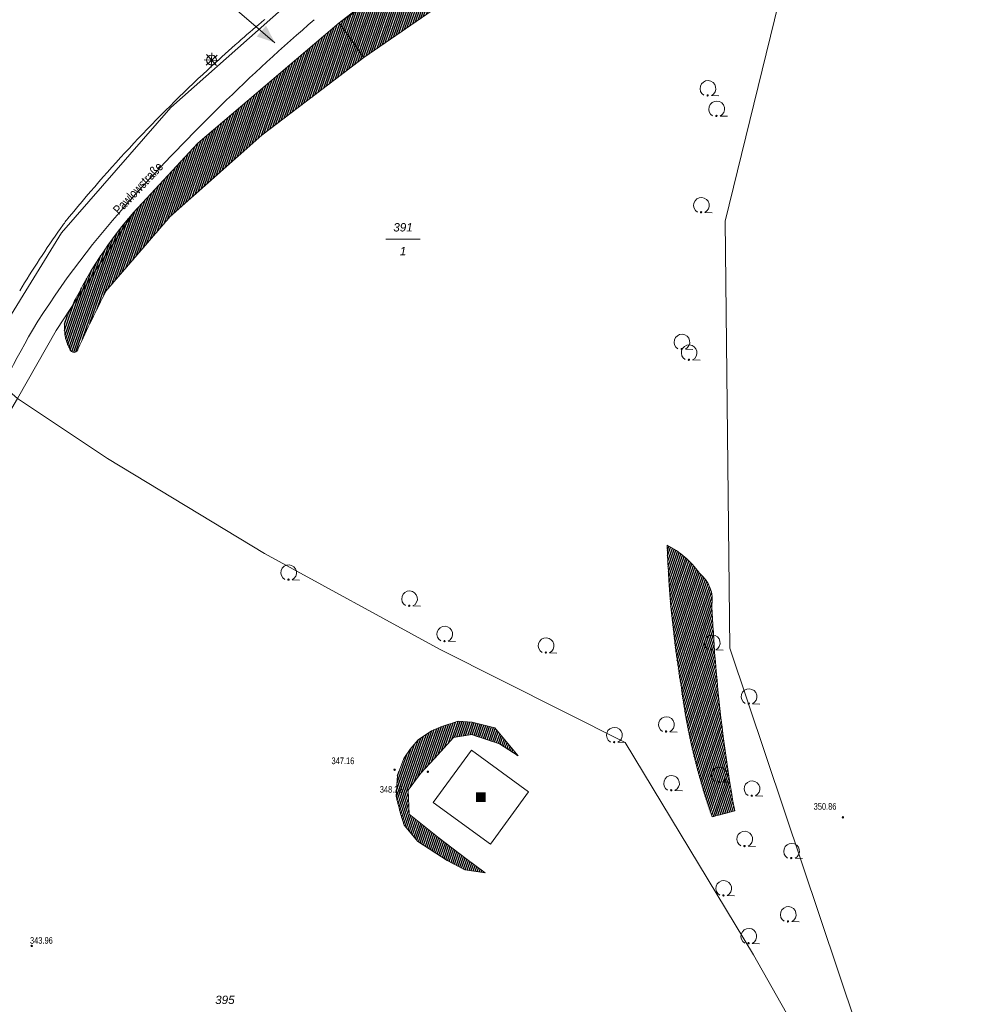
# Model space of a CAD drawing. Header units: metres. Extents: x 345144 to 348639, y 5629211 to 5635235.
# Tile 740 of 1056: x 346587 to 346684, y 5630476 to 5630576. Entities that reach past the tile are written whole.
import ezdxf
from ezdxf.enums import TextEntityAlignment as Align

# ---------------------------------------------------------------- set-up
doc = ezdxf.new("R2010")
doc.units = ezdxf.units.M
doc.header["$MEASUREMENT"] = 0
for name, color, linetype in [('028 Geländeform', 7, 'Continuous'), ('028 Geländeform Ausg.', 7, 'Continuous'), ('065-066 Ver_Entsorgung', 7, 'Continuous'), ('065-066 Ver_Entsorgung Ausg.', 7, 'Continuous'), ('081-083 Topographie', 7, 'Continuous'), ('AX Flurstück', 7, 'Continuous'), ('Definitionslinie', 7, 'Continuous'), ('MG Präsentationsobjekt - Linie', 7, 'Continuous'), ('Präsentationsobjekt -Text (punktförmig)', 7, 'Continuous'), ('Strasse Lokation', 7, 'Continuous')]:
    doc.layers.add(name, color=color, linetype=linetype)
doc.styles.add('ARIAL', font='arial.ttf', dxfattribs={"height": 1})
doc.styles.add('ARIALIT', font='ariali.ttf', dxfattribs={"height": 1})
pattern_1 = [(250.9552151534, (0, 0), (0.1890527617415, -0.065261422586), [])]

# ---------------------------------------------------------------- blocks, each defined once
blk = doc.blocks.new('alk_5742_nrw')
at = {"color": 134, "lineweight": 5, "true_color": 0x00b2b2, "flags": 128}
for points in [[(1, 0), (-1, 0)], [(0.707333, -0.707333), (-0.707333, 0.707333)], [(-0.707333, -0.707333), (0.707333, 0.707333)], [(0, -1), (0, 1)]]:
    blk.add_lwpolyline(points, dxfattribs=at)
at = {"color": 134, "lineweight": 5, "true_color": 0x00b2b2}
for start, end in [(0, 180), (180, 0)]:
    blk.add_arc((0, 0), 0.666667, start, end, dxfattribs=at)
blk = doc.blocks.new('alk_043x_nrw')
h = blk.add_hatch(color=7)
edge = h.paths.add_edge_path(flags=0)
edge.add_arc((0, 0), 1, 180, 360, ccw=False)
edge.add_arc((0, 0), 1, 0, 180, ccw=False)
blk = doc.blocks.new('alk_7100_nrwx2')
at = {"true_color": 0x2e2e2e}
h = blk.add_hatch(color=250, dxfattribs=at)
edge = h.paths.add_edge_path(flags=0)
edge.add_arc((0.024073, -0.597267), 0.057254, 180, 360, ccw=False)
edge.add_arc((0.024073, -0.597267), 0.057255, 0, 180, ccw=False)
at = {"color": 250, "lineweight": 5, "true_color": 0x2e2e2e, "flags": 128}
blk.add_lwpolyline([(0.349382, -0.597267), (1, -0.597267)], dxfattribs=at)
at = {"color": 250, "lineweight": 5, "true_color": 0x2e2e2e}
for centre, radius, start, end in [((0.024073, 0.012362), 0.690995, -61.91481688, -118.08518312), ((0.024073, -0.597267), 0.057255, 0, 180), ((0.024073, -0.597267), 0.057254, 180, 0)]:
    blk.add_arc(centre, radius, start, end, dxfattribs=at)
blk = doc.blocks.new('alk_3453_nrw')
at = {"true_color": 0x00b2b2}
blk.add_hatch(color=134, dxfattribs=at).paths.add_polyline_path([(-1, -1), (-1, 1), (1, 1), (1, -1)], flags=0)

msp = doc.modelspace()

# ---------------------------------------------------------------- hatches: boundary and pattern name
at = {"layer": '028 Geländeform', "true_color": 0xb27500}
h = msp.add_hatch(dxfattribs=at)
h.set_pattern_fill('_USER', color=44, scale=0.2, angle=250.95521515, style=0, pattern_type=0)
h.set_pattern_definition(pattern_1)
edge = h.paths.add_edge_path(flags=0)
edge.add_line((346676.492, 5630629.117), (346680.508, 5630628.024))
edge.add_line((346680.508, 5630628.024), (346680.508, 5630628.024))
edge.add_line((346680.508, 5630628.024), (346680.007875, 5630627.453875))
edge.add_line((346680.007875, 5630627.453875), (346679.525156, 5630626.871641))
edge.add_line((346679.525156, 5630626.871641), (346679.042438, 5630626.289406))
edge.add_line((346679.042438, 5630626.289406), (346678.577125, 5630625.695062))
edge.add_line((346678.577125, 5630625.695062), (346678.111813, 5630625.100719))
edge.add_line((346678.111813, 5630625.100719), (346677.663906, 5630624.494266))
edge.add_line((346677.663906, 5630624.494266), (346677.216, 5630623.887813))
edge.add_line((346677.216, 5630623.887813), (346676.7855, 5630623.26925))
edge.add_line((346676.7855, 5630623.26925), (346676.355, 5630622.650688))
edge.add_line((346676.355, 5630622.650688), (346675.941906, 5630622.020016))
edge.add_line((346675.941906, 5630622.020016), (346675.528812, 5630621.389344))
edge.add_line((346675.528812, 5630621.389344), (346675.133125, 5630620.746563))
edge.add_line((346675.133125, 5630620.746563), (346674.737438, 5630620.103781))
edge.add_line((346674.737438, 5630620.103781), (346674.359156, 5630619.448891))
edge.add_line((346674.359156, 5630619.448891), (346673.980875, 5630618.794))
edge.add_line((346673.980875, 5630618.794), (346673.62, 5630618.127))
edge.add_line((346673.62, 5630618.127), (346673.62, 5630618.127))
edge.add_line((346673.62, 5630618.127), (346673.279, 5630617.523875))
edge.add_line((346673.279, 5630617.523875), (346672.950609, 5630616.914922))
edge.add_line((346672.950609, 5630616.914922), (346672.622219, 5630616.305969))
edge.add_line((346672.622219, 5630616.305969), (346672.306438, 5630615.691188))
edge.add_line((346672.306438, 5630615.691188), (346671.990656, 5630615.076406))
edge.add_line((346671.990656, 5630615.076406), (346671.687484, 5630614.455797))
edge.add_line((346671.687484, 5630614.455797), (346671.384313, 5630613.835188))
edge.add_line((346671.384313, 5630613.835188), (346671.09375, 5630613.20875))
edge.add_line((346671.09375, 5630613.20875), (346670.803188, 5630612.582313))
edge.add_line((346670.803188, 5630612.582313), (346670.525234, 5630611.950047))
edge.add_line((346670.525234, 5630611.950047), (346670.247281, 5630611.317781))
edge.add_line((346670.247281, 5630611.317781), (346669.981938, 5630610.679688))
edge.add_line((346669.981938, 5630610.679688), (346669.716594, 5630610.041594))
edge.add_line((346669.716594, 5630610.041594), (346669.463859, 5630609.397672))
edge.add_line((346669.463859, 5630609.397672), (346669.211125, 5630608.75375))
edge.add_line((346669.211125, 5630608.75375), (346668.971, 5630608.104))
edge.add_line((346668.971, 5630608.104), (346668.971, 5630608.104))
edge.add_line((346668.971, 5630608.104), (346668.84225, 5630607.34325))
edge.add_line((346668.84225, 5630607.34325), (346668.666047, 5630606.605016))
edge.add_line((346668.666047, 5630606.605016), (346668.489844, 5630605.866781))
edge.add_line((346668.489844, 5630605.866781), (346668.266188, 5630605.151063))
edge.add_line((346668.266188, 5630605.151063), (346668.042531, 5630604.435344))
edge.add_line((346668.042531, 5630604.435344), (346667.771422, 5630603.742141))
edge.add_line((346667.771422, 5630603.742141), (346667.500313, 5630603.048937))
edge.add_line((346667.500313, 5630603.048937), (346667.18175, 5630602.37825))
edge.add_line((346667.18175, 5630602.37825), (346666.863188, 5630601.707563))
edge.add_line((346666.863188, 5630601.707563), (346666.497172, 5630601.059391))
edge.add_line((346666.497172, 5630601.059391), (346666.131156, 5630600.411219))
edge.add_line((346666.131156, 5630600.411219), (346665.717688, 5630599.785563))
edge.add_line((346665.717688, 5630599.785563), (346665.304219, 5630599.159906))
edge.add_line((346665.304219, 5630599.159906), (346664.843297, 5630598.556766))
edge.add_line((346664.843297, 5630598.556766), (346664.382375, 5630597.953625))
edge.add_line((346664.382375, 5630597.953625), (346663.874, 5630597.373))
edge.add_line((346663.874, 5630597.373), (346663.874, 5630597.373))
edge.add_line((346663.874, 5630597.373), (346663.183875, 5630596.7405))
edge.add_line((346663.183875, 5630596.7405), (346662.478328, 5630596.129141))
edge.add_line((346662.478328, 5630596.129141), (346661.772781, 5630595.517781))
edge.add_line((346661.772781, 5630595.517781), (346661.051813, 5630594.927562))
edge.add_line((346661.051813, 5630594.927562), (346660.330844, 5630594.337344))
edge.add_line((346660.330844, 5630594.337344), (346659.594453, 5630593.768266))
edge.add_line((346659.594453, 5630593.768266), (346658.858063, 5630593.199188))
edge.add_line((346658.858063, 5630593.199188), (346658.10625, 5630592.65125))
edge.add_line((346658.10625, 5630592.65125), (346657.354438, 5630592.103313))
edge.add_line((346657.354438, 5630592.103313), (346656.587203, 5630591.576516))
edge.add_line((346656.587203, 5630591.576516), (346655.819969, 5630591.049719))
edge.add_line((346655.819969, 5630591.049719), (346655.037313, 5630590.544063))
edge.add_line((346655.037313, 5630590.544063), (346654.254656, 5630590.038406))
edge.add_line((346654.254656, 5630590.038406), (346653.456578, 5630589.553891))
edge.add_line((346653.456578, 5630589.553891), (346652.6585, 5630589.069375))
edge.add_line((346652.6585, 5630589.069375), (346651.845, 5630588.606))
edge.add_line((346651.845, 5630588.606), (346651.845, 5630588.606))
edge.add_line((346651.845, 5630588.606), (346641.465, 5630583.237))
edge.add_line((346641.465, 5630583.237), (346641.465, 5630583.237))
edge.add_line((346641.465, 5630583.237), (346630.111, 5630577.567))
edge.add_line((346630.111, 5630577.567), (346630.111, 5630577.567))
edge.add_line((346630.111, 5630577.567), (346622.115, 5630572.053))
edge.add_line((346622.115, 5630572.053), (346622.115, 5630572.053))
edge.add_line((346622.115, 5630572.053), (346619.628, 5630575.569))
edge.add_line((346619.628, 5630575.569), (346619.628, 5630575.569))
edge.add_line((346619.628, 5630575.569), (346620.7985, 5630576.47675))
edge.add_line((346620.7985, 5630576.47675), (346621.974672, 5630577.37675))
edge.add_line((346621.974672, 5630577.37675), (346623.150844, 5630578.27675))
edge.add_line((346623.150844, 5630578.27675), (346624.332688, 5630579.169))
edge.add_line((346624.332688, 5630579.169), (346625.514531, 5630580.06125))
edge.add_line((346625.514531, 5630580.06125), (346626.702047, 5630580.94575))
edge.add_line((346626.702047, 5630580.94575), (346627.889563, 5630581.83025))
edge.add_line((346627.889563, 5630581.83025), (346629.08275, 5630582.707))
edge.add_line((346629.08275, 5630582.707), (346630.275938, 5630583.58375))
edge.add_line((346630.275938, 5630583.58375), (346631.474797, 5630584.45275))
edge.add_line((346631.474797, 5630584.45275), (346632.673656, 5630585.32175))
edge.add_line((346632.673656, 5630585.32175), (346633.878188, 5630586.183))
edge.add_line((346633.878188, 5630586.183), (346635.082719, 5630587.04425))
edge.add_line((346635.082719, 5630587.04425), (346636.292922, 5630587.89775))
edge.add_line((346636.292922, 5630587.89775), (346637.503125, 5630588.75125))
edge.add_line((346637.503125, 5630588.75125), (346638.719, 5630589.597))
edge.add_line((346638.719, 5630589.597), (346638.719, 5630589.597))
edge.add_line((346638.719, 5630589.597), (346639.095875, 5630589.862125))
edge.add_line((346639.095875, 5630589.862125), (346639.475063, 5630590.123688))
edge.add_line((346639.475063, 5630590.123688), (346639.85425, 5630590.38525))
edge.add_line((346639.85425, 5630590.38525), (346640.23575, 5630590.64325))
edge.add_line((346640.23575, 5630590.64325), (346640.61725, 5630590.90125))
edge.add_line((346640.61725, 5630590.90125), (346641.001063, 5630591.155688))
edge.add_line((346641.001063, 5630591.155688), (346641.384875, 5630591.410125))
edge.add_line((346641.384875, 5630591.410125), (346641.771, 5630591.661))
edge.add_line((346641.771, 5630591.661), (346642.157125, 5630591.911875))
edge.add_line((346642.157125, 5630591.911875), (346642.545563, 5630592.159188))
edge.add_line((346642.545563, 5630592.159188), (346642.934, 5630592.4065))
edge.add_line((346642.934, 5630592.4065), (346643.32475, 5630592.65025))
edge.add_line((346643.32475, 5630592.65025), (346643.7155, 5630592.894))
edge.add_line((346643.7155, 5630592.894), (346644.108563, 5630593.134188))
edge.add_line((346644.108563, 5630593.134188), (346644.501625, 5630593.374375))
edge.add_line((346644.501625, 5630593.374375), (346644.897, 5630593.611))
edge.add_line((346644.897, 5630593.611), (346644.897, 5630593.611))
edge.add_line((346644.897, 5630593.611), (346645.032625, 5630593.7315))
edge.add_line((346645.032625, 5630593.7315), (346645.173062, 5630593.843266))
edge.add_line((346645.173062, 5630593.843266), (346645.3135, 5630593.955031))
edge.add_line((346645.3135, 5630593.955031), (346645.45875, 5630594.058063))
edge.add_line((346645.45875, 5630594.058063), (346645.604, 5630594.161094))
edge.add_line((346645.604, 5630594.161094), (346645.754062, 5630594.255391))
edge.add_line((346645.754062, 5630594.255391), (346645.904125, 5630594.349688))
edge.add_line((346645.904125, 5630594.349688), (346646.059, 5630594.43525))
edge.add_line((346646.059, 5630594.43525), (346646.213875, 5630594.520813))
edge.add_line((346646.213875, 5630594.520813), (346646.373563, 5630594.597641))
edge.add_line((346646.373563, 5630594.597641), (346646.53325, 5630594.674469))
edge.add_line((346646.53325, 5630594.674469), (346646.69775, 5630594.742563))
edge.add_line((346646.69775, 5630594.742563), (346646.86225, 5630594.810656))
edge.add_line((346646.86225, 5630594.810656), (346647.031563, 5630594.870016))
edge.add_line((346647.031563, 5630594.870016), (346647.200875, 5630594.929375))
edge.add_line((346647.200875, 5630594.929375), (346647.375, 5630594.98))
edge.add_line((346647.375, 5630594.98), (346647.375, 5630594.98))
edge.add_line((346647.375, 5630594.98), (346647.615, 5630595.10425))
edge.add_line((346647.615, 5630595.10425), (346647.85325, 5630595.2315))
edge.add_line((346647.85325, 5630595.2315), (346648.0915, 5630595.35875))
edge.add_line((346648.0915, 5630595.35875), (346648.328, 5630595.489))
edge.add_line((346648.328, 5630595.489), (346648.5645, 5630595.61925))
edge.add_line((346648.5645, 5630595.61925), (346648.79925, 5630595.7525))
edge.add_line((346648.79925, 5630595.7525), (346649.034, 5630595.88575))
edge.add_line((346649.034, 5630595.88575), (346649.267, 5630596.022))
edge.add_line((346649.267, 5630596.022), (346649.5, 5630596.15825))
edge.add_line((346649.5, 5630596.15825), (346649.73125, 5630596.2975))
edge.add_line((346649.73125, 5630596.2975), (346649.9625, 5630596.43675))
edge.add_line((346649.9625, 5630596.43675), (346650.192, 5630596.579))
edge.add_line((346650.192, 5630596.579), (346650.4215, 5630596.72125))
edge.add_line((346650.4215, 5630596.72125), (346650.64925, 5630596.8665))
edge.add_line((346650.64925, 5630596.8665), (346650.877, 5630597.01175))
edge.add_line((346650.877, 5630597.01175), (346651.103, 5630597.16))
edge.add_line((346651.103, 5630597.16), (346651.103, 5630597.16))
edge.add_line((346651.103, 5630597.16), (346651.770875, 5630597.598))
edge.add_line((346651.770875, 5630597.598), (346652.41875, 5630598.058328))
edge.add_line((346652.41875, 5630598.058328), (346653.066625, 5630598.518656))
edge.add_line((346653.066625, 5630598.518656), (346653.6945, 5630599.001313))
edge.add_line((346653.6945, 5630599.001313), (346654.322375, 5630599.483969))
edge.add_line((346654.322375, 5630599.483969), (346654.93025, 5630599.988953))
edge.add_line((346654.93025, 5630599.988953), (346655.538125, 5630600.493938))
edge.add_line((346655.538125, 5630600.493938), (346656.126, 5630601.02125))
edge.add_line((346656.126, 5630601.02125), (346656.713875, 5630601.548563))
edge.add_line((346656.713875, 5630601.548563), (346657.28175, 5630602.098203))
edge.add_line((346657.28175, 5630602.098203), (346657.849625, 5630602.647844))
edge.add_line((346657.849625, 5630602.647844), (346658.3975, 5630603.219812))
edge.add_line((346658.3975, 5630603.219812), (346658.945375, 5630603.791781))
edge.add_line((346658.945375, 5630603.791781), (346659.47325, 5630604.386078))
edge.add_line((346659.47325, 5630604.386078), (346660.001125, 5630604.980375))
edge.add_line((346660.001125, 5630604.980375), (346660.509, 5630605.597))
edge.add_line((346660.509, 5630605.597), (346660.509, 5630605.597))
edge.add_line((346660.509, 5630605.597), (346660.904, 5630606.058125))
edge.add_line((346660.904, 5630606.058125), (346661.280391, 5630606.530984))
edge.add_line((346661.280391, 5630606.530984), (346661.656781, 5630607.003844))
edge.add_line((346661.656781, 5630607.003844), (346662.014563, 5630607.488438))
edge.add_line((346662.014563, 5630607.488438), (346662.372344, 5630607.973031))
edge.add_line((346662.372344, 5630607.973031), (346662.711516, 5630608.469359))
edge.add_line((346662.711516, 5630608.469359), (346663.050688, 5630608.965688))
edge.add_line((346663.050688, 5630608.965688), (346663.37125, 5630609.47375))
edge.add_line((346663.37125, 5630609.47375), (346663.691813, 5630609.981813))
edge.add_line((346663.691813, 5630609.981813), (346663.993766, 5630610.501609))
edge.add_line((346663.993766, 5630610.501609), (346664.295719, 5630611.021406))
edge.add_line((346664.295719, 5630611.021406), (346664.579063, 5630611.552938))
edge.add_line((346664.579063, 5630611.552938), (346664.862406, 5630612.084469))
edge.add_line((346664.862406, 5630612.084469), (346665.127141, 5630612.627734))
edge.add_line((346665.127141, 5630612.627734), (346665.391875, 5630613.171))
edge.add_line((346665.391875, 5630613.171), (346665.638, 5630613.726))
edge.add_line((346665.638, 5630613.726), (346665.638, 5630613.726))
edge.add_line((346665.638, 5630613.726), (346665.96525, 5630614.447))
edge.add_line((346665.96525, 5630614.447), (346666.288453, 5630615.169766))
edge.add_line((346666.288453, 5630615.169766), (346666.611656, 5630615.892531))
edge.add_line((346666.611656, 5630615.892531), (346666.930813, 5630616.617063))
edge.add_line((346666.930813, 5630616.617063), (346667.249969, 5630617.341594))
edge.add_line((346667.249969, 5630617.341594), (346667.565078, 5630618.067891))
edge.add_line((346667.565078, 5630618.067891), (346667.880188, 5630618.794187))
edge.add_line((346667.880188, 5630618.794187), (346668.19125, 5630619.52225))
edge.add_line((346668.19125, 5630619.52225), (346668.502313, 5630620.250313))
edge.add_line((346668.502313, 5630620.250313), (346668.809328, 5630620.980141))
edge.add_line((346668.809328, 5630620.980141), (346669.116344, 5630621.709969))
edge.add_line((346669.116344, 5630621.709969), (346669.419313, 5630622.441563))
edge.add_line((346669.419313, 5630622.441563), (346669.722281, 5630623.173156))
edge.add_line((346669.722281, 5630623.173156), (346670.021203, 5630623.906516))
edge.add_line((346670.021203, 5630623.906516), (346670.320125, 5630624.639875))
edge.add_line((346670.320125, 5630624.639875), (346670.615, 5630625.375))
edge.add_line((346670.615, 5630625.375), (346670.615, 5630625.375))
edge.add_line((346670.615, 5630625.375), (346670.6595, 5630625.5355))
edge.add_line((346670.6595, 5630625.5355), (346670.712453, 5630625.691344))
edge.add_line((346670.712453, 5630625.691344), (346670.765406, 5630625.847188))
edge.add_line((346670.765406, 5630625.847188), (346670.826813, 5630625.998375))
edge.add_line((346670.826813, 5630625.998375), (346670.888219, 5630626.149563))
edge.add_line((346670.888219, 5630626.149563), (346670.958078, 5630626.296094))
edge.add_line((346670.958078, 5630626.296094), (346671.027938, 5630626.442625))
edge.add_line((346671.027938, 5630626.442625), (346671.10625, 5630626.5845))
edge.add_line((346671.10625, 5630626.5845), (346671.184563, 5630626.726375))
edge.add_line((346671.184563, 5630626.726375), (346671.271328, 5630626.863594))
edge.add_line((346671.271328, 5630626.863594), (346671.358094, 5630627.000813))
edge.add_line((346671.358094, 5630627.000813), (346671.453313, 5630627.133375))
edge.add_line((346671.453313, 5630627.133375), (346671.548531, 5630627.265938))
edge.add_line((346671.548531, 5630627.265938), (346671.652203, 5630627.393844))
edge.add_line((346671.652203, 5630627.393844), (346671.755875, 5630627.52175))
edge.add_line((346671.755875, 5630627.52175), (346671.868, 5630627.645))
edge.add_line((346671.868, 5630627.645), (346671.868, 5630627.645))
edge.add_line((346671.868, 5630627.645), (346672.045125, 5630627.887625))
edge.add_line((346672.045125, 5630627.887625), (346672.222156, 5630628.130328))
edge.add_line((346672.222156, 5630628.130328), (346672.399188, 5630628.373031))
edge.add_line((346672.399188, 5630628.373031), (346672.576125, 5630628.615813))
edge.add_line((346672.576125, 5630628.615813), (346672.753063, 5630628.858594))
edge.add_line((346672.753063, 5630628.858594), (346672.929906, 5630629.101453))
edge.add_line((346672.929906, 5630629.101453), (346673.10675, 5630629.344313))
edge.add_line((346673.10675, 5630629.344313), (346673.2835, 5630629.58725))
edge.add_line((346673.2835, 5630629.58725), (346673.46025, 5630629.830187))
edge.add_line((346673.46025, 5630629.830187), (346673.636906, 5630630.073203))
edge.add_line((346673.636906, 5630630.073203), (346673.813563, 5630630.316219))
edge.add_line((346673.813563, 5630630.316219), (346673.990125, 5630630.559313))
edge.add_line((346673.990125, 5630630.559313), (346674.166688, 5630630.802406))
edge.add_line((346674.166688, 5630630.802406), (346674.343156, 5630631.045578))
edge.add_line((346674.343156, 5630631.045578), (346674.519625, 5630631.28875))
edge.add_line((346674.519625, 5630631.28875), (346674.696, 5630631.532))
edge.add_line((346674.696, 5630631.532), (346674.696, 5630631.532))
edge.add_line((346674.696, 5630631.532), (346674.810375, 5630631.693))
edge.add_line((346674.810375, 5630631.693), (346674.930125, 5630631.848766))
edge.add_line((346674.930125, 5630631.848766), (346675.049875, 5630632.004531))
edge.add_line((346675.049875, 5630632.004531), (346675.175, 5630632.155063))
edge.add_line((346675.175, 5630632.155063), (346675.300125, 5630632.305594))
edge.add_line((346675.300125, 5630632.305594), (346675.430625, 5630632.450891))
edge.add_line((346675.430625, 5630632.450891), (346675.561125, 5630632.596188))
edge.add_line((346675.561125, 5630632.596188), (346675.697, 5630632.73625))
edge.add_line((346675.697, 5630632.73625), (346675.832875, 5630632.876313))
edge.add_line((346675.832875, 5630632.876313), (346675.974125, 5630633.011141))
edge.add_line((346675.974125, 5630633.011141), (346676.115375, 5630633.145969))
edge.add_line((346676.115375, 5630633.145969), (346676.262, 5630633.275563))
edge.add_line((346676.262, 5630633.275563), (346676.408625, 5630633.405156))
edge.add_line((346676.408625, 5630633.405156), (346676.560625, 5630633.529516))
edge.add_line((346676.560625, 5630633.529516), (346676.712625, 5630633.653875))
edge.add_line((346676.712625, 5630633.653875), (346676.87, 5630633.773))
edge.add_arc((346677.413, 5630633.747), 0.543622, 87.68415323, 177.25864947, ccw=False)
edge.add_line((346677.435, 5630634.291), (346677.732, 5630634.091))
edge.add_line((346677.732, 5630634.091), (346677.732, 5630634.091))
edge.add_line((346677.732, 5630634.091), (346675.955, 5630629.314))
edge.add_line((346675.955, 5630629.314), (346675.955, 5630629.314))
edge.add_line((346675.955, 5630629.314), (346676.492, 5630629.117))
h = msp.add_hatch(dxfattribs=at)
h.set_pattern_fill('_USER', color=44, scale=0.2, angle=250.95521515, style=0, pattern_type=0)
h.set_pattern_definition(pattern_1)
edge = h.paths.add_edge_path(flags=0)
edge.add_line((346619.628, 5630575.569), (346622.115, 5630572.053))
edge.add_line((346622.115, 5630572.053), (346622.115, 5630572.053))
edge.add_line((346622.115, 5630572.053), (346611.791, 5630564.196))
edge.add_line((346611.791, 5630564.196), (346611.791, 5630564.196))
edge.add_line((346611.791, 5630564.196), (346602.516, 5630555.943))
edge.add_line((346602.516, 5630555.943), (346602.516, 5630555.943))
edge.add_line((346602.516, 5630555.943), (346595.983, 5630548.367))
edge.add_line((346595.983, 5630548.367), (346595.983, 5630548.367))
edge.add_line((346595.983, 5630548.367), (346595.801375, 5630548.0075))
edge.add_line((346595.801375, 5630548.0075), (346595.621234, 5630547.647297))
edge.add_line((346595.621234, 5630547.647297), (346595.441094, 5630547.287094))
edge.add_line((346595.441094, 5630547.287094), (346595.262438, 5630546.926188))
edge.add_line((346595.262438, 5630546.926188), (346595.083781, 5630546.565281))
edge.add_line((346595.083781, 5630546.565281), (346594.906609, 5630546.203672))
edge.add_line((346594.906609, 5630546.203672), (346594.729438, 5630545.842063))
edge.add_line((346594.729438, 5630545.842063), (346594.55375, 5630545.47975))
edge.add_line((346594.55375, 5630545.47975), (346594.378063, 5630545.117438))
edge.add_line((346594.378063, 5630545.117438), (346594.203859, 5630544.754422))
edge.add_line((346594.203859, 5630544.754422), (346594.029656, 5630544.391406))
edge.add_line((346594.029656, 5630544.391406), (346593.856938, 5630544.027688))
edge.add_line((346593.856938, 5630544.027688), (346593.684219, 5630543.663969))
edge.add_line((346593.684219, 5630543.663969), (346593.512984, 5630543.299547))
edge.add_line((346593.512984, 5630543.299547), (346593.34175, 5630542.935125))
edge.add_line((346593.34175, 5630542.935125), (346593.172, 5630542.57))
edge.add_arc((346592.759, 5630542.598), 0.413948, 193.66767924, 356.12147551, ccw=False)
edge.add_line((346592.356, 5630542.5), (346592.26575, 5630542.663625))
edge.add_line((346592.26575, 5630542.663625), (346592.190047, 5630542.829953))
edge.add_line((346592.190047, 5630542.829953), (346592.114344, 5630542.996281))
edge.add_line((346592.114344, 5630542.996281), (346592.053188, 5630543.165313))
edge.add_line((346592.053188, 5630543.165313), (346591.992031, 5630543.334344))
edge.add_line((346591.992031, 5630543.334344), (346591.945422, 5630543.506078))
edge.add_line((346591.945422, 5630543.506078), (346591.898812, 5630543.677813))
edge.add_line((346591.898812, 5630543.677813), (346591.86675, 5630543.85225))
edge.add_line((346591.86675, 5630543.85225), (346591.834688, 5630544.026688))
edge.add_line((346591.834688, 5630544.026688), (346591.817172, 5630544.203828))
edge.add_line((346591.817172, 5630544.203828), (346591.799656, 5630544.380969))
edge.add_line((346591.799656, 5630544.380969), (346591.796687, 5630544.560813))
edge.add_line((346591.796687, 5630544.560813), (346591.793719, 5630544.740656))
edge.add_line((346591.793719, 5630544.740656), (346591.805297, 5630544.923203))
edge.add_line((346591.805297, 5630544.923203), (346591.816875, 5630545.10575))
edge.add_line((346591.816875, 5630545.10575), (346591.843, 5630545.291))
edge.add_line((346591.843, 5630545.291), (346591.843, 5630545.291))
edge.add_line((346591.843, 5630545.291), (346592.1725, 5630546.05075))
edge.add_line((346592.1725, 5630546.05075), (346592.528484, 5630546.793875))
edge.add_line((346592.528484, 5630546.793875), (346592.884469, 5630547.537))
edge.add_line((346592.884469, 5630547.537), (346593.266938, 5630548.2635))
edge.add_line((346593.266938, 5630548.2635), (346593.649406, 5630548.99))
edge.add_line((346593.649406, 5630548.99), (346594.058359, 5630549.699875))
edge.add_line((346594.058359, 5630549.699875), (346594.467313, 5630550.40975))
edge.add_line((346594.467313, 5630550.40975), (346594.90275, 5630551.103))
edge.add_line((346594.90275, 5630551.103), (346595.338188, 5630551.79625))
edge.add_line((346595.338188, 5630551.79625), (346595.800109, 5630552.472875))
edge.add_line((346595.800109, 5630552.472875), (346596.262031, 5630553.1495))
edge.add_line((346596.262031, 5630553.1495), (346596.750438, 5630553.8095))
edge.add_line((346596.750438, 5630553.8095), (346597.238844, 5630554.4695))
edge.add_line((346597.238844, 5630554.4695), (346597.753734, 5630555.112875))
edge.add_line((346597.753734, 5630555.112875), (346598.268625, 5630555.75625))
edge.add_line((346598.268625, 5630555.75625), (346598.81, 5630556.383))
edge.add_line((346598.81, 5630556.383), (346598.81, 5630556.383))
edge.add_line((346598.81, 5630556.383), (346605.314, 5630563.377))
edge.add_line((346605.314, 5630563.377), (346605.314, 5630563.377))
edge.add_line((346605.314, 5630563.377), (346619.628, 5630575.569))
h = msp.add_hatch(dxfattribs=at)
h.set_pattern_fill('_USER', color=44, scale=0.2, angle=250.95521515, style=0, pattern_type=0)
h.set_pattern_definition(pattern_1)
edge = h.paths.add_edge_path(flags=0)
edge.add_line((346652.85, 5630522.645), (346653.09475, 5630522.51825))
edge.add_line((346653.09475, 5630522.51825), (346653.329, 5630522.379391))
edge.add_line((346653.329, 5630522.379391), (346653.56325, 5630522.240531))
edge.add_line((346653.56325, 5630522.240531), (346653.787, 5630522.089563))
edge.add_line((346653.787, 5630522.089563), (346654.01075, 5630521.938594))
edge.add_line((346654.01075, 5630521.938594), (346654.224, 5630521.775516))
edge.add_line((346654.224, 5630521.775516), (346654.43725, 5630521.612438))
edge.add_line((346654.43725, 5630521.612438), (346654.64, 5630521.43725))
edge.add_line((346654.64, 5630521.43725), (346654.84275, 5630521.262063))
edge.add_line((346654.84275, 5630521.262063), (346655.035, 5630521.074766))
edge.add_line((346655.035, 5630521.074766), (346655.22725, 5630520.887469))
edge.add_line((346655.22725, 5630520.887469), (346655.409, 5630520.688063))
edge.add_line((346655.409, 5630520.688063), (346655.59075, 5630520.488656))
edge.add_line((346655.59075, 5630520.488656), (346655.762, 5630520.277141))
edge.add_line((346655.762, 5630520.277141), (346655.93325, 5630520.065625))
edge.add_line((346655.93325, 5630520.065625), (346656.094, 5630519.842))
edge.add_arc((346653.915, 5630517.094), 3.507071, -9.56704793, 51.58768267, ccw=False)
edge.add_line((346657.374, 5630516.511), (346657.3905, 5630516.215125))
edge.add_line((346657.3905, 5630516.215125), (346657.407328, 5630515.919266))
edge.add_line((346657.407328, 5630515.919266), (346657.424156, 5630515.623406))
edge.add_line((346657.424156, 5630515.623406), (346657.441313, 5630515.327563))
edge.add_line((346657.441313, 5630515.327563), (346657.458469, 5630515.031719))
edge.add_line((346657.458469, 5630515.031719), (346657.475953, 5630514.735891))
edge.add_line((346657.475953, 5630514.735891), (346657.493438, 5630514.440063))
edge.add_line((346657.493438, 5630514.440063), (346657.51125, 5630514.14425))
edge.add_line((346657.51125, 5630514.14425), (346657.529063, 5630513.848438))
edge.add_line((346657.529063, 5630513.848438), (346657.547203, 5630513.552641))
edge.add_line((346657.547203, 5630513.552641), (346657.565344, 5630513.256844))
edge.add_line((346657.565344, 5630513.256844), (346657.583813, 5630512.961063))
edge.add_line((346657.583813, 5630512.961063), (346657.602281, 5630512.665281))
edge.add_line((346657.602281, 5630512.665281), (346657.621078, 5630512.369516))
edge.add_line((346657.621078, 5630512.369516), (346657.639875, 5630512.07375))
edge.add_line((346657.639875, 5630512.07375), (346657.659, 5630511.778))
edge.add_line((346657.659, 5630511.778), (346657.659, 5630511.778))
edge.add_line((346657.659, 5630511.778), (346657.73325, 5630510.828875))
edge.add_line((346657.73325, 5630510.828875), (346657.817875, 5630509.881031))
edge.add_line((346657.817875, 5630509.881031), (346657.9025, 5630508.933188))
edge.add_line((346657.9025, 5630508.933188), (346657.9975, 5630507.986625))
edge.add_line((346657.9975, 5630507.986625), (346658.0925, 5630507.040063))
edge.add_line((346658.0925, 5630507.040063), (346658.197875, 5630506.094781))
edge.add_line((346658.197875, 5630506.094781), (346658.30325, 5630505.1495))
edge.add_line((346658.30325, 5630505.1495), (346658.419, 5630504.2055))
edge.add_line((346658.419, 5630504.2055), (346658.53475, 5630503.2615))
edge.add_line((346658.53475, 5630503.2615), (346658.660875, 5630502.318781))
edge.add_line((346658.660875, 5630502.318781), (346658.787, 5630501.376063))
edge.add_line((346658.787, 5630501.376063), (346658.9235, 5630500.434625))
edge.add_line((346658.9235, 5630500.434625), (346659.06, 5630499.493188))
edge.add_line((346659.06, 5630499.493188), (346659.206875, 5630498.553031))
edge.add_line((346659.206875, 5630498.553031), (346659.35375, 5630497.612875))
edge.add_line((346659.35375, 5630497.612875), (346659.511, 5630496.674))
edge.add_line((346659.511, 5630496.674), (346659.511, 5630496.674))
edge.add_line((346659.511, 5630496.674), (346659.52275, 5630496.61525))
edge.add_line((346659.52275, 5630496.61525), (346659.534641, 5630496.556516))
edge.add_line((346659.534641, 5630496.556516), (346659.546531, 5630496.497781))
edge.add_line((346659.546531, 5630496.497781), (346659.558562, 5630496.439063))
edge.add_line((346659.558562, 5630496.439063), (346659.570594, 5630496.380344))
edge.add_line((346659.570594, 5630496.380344), (346659.582766, 5630496.321641))
edge.add_line((346659.582766, 5630496.321641), (346659.594937, 5630496.262938))
edge.add_line((346659.594937, 5630496.262938), (346659.60725, 5630496.20425))
edge.add_line((346659.60725, 5630496.20425), (346659.619563, 5630496.145563))
edge.add_line((346659.619563, 5630496.145563), (346659.632016, 5630496.086891))
edge.add_line((346659.632016, 5630496.086891), (346659.644469, 5630496.028219))
edge.add_line((346659.644469, 5630496.028219), (346659.657062, 5630495.969563))
edge.add_line((346659.657062, 5630495.969563), (346659.669656, 5630495.910906))
edge.add_line((346659.669656, 5630495.910906), (346659.682391, 5630495.852266))
edge.add_line((346659.682391, 5630495.852266), (346659.695125, 5630495.793625))
edge.add_line((346659.695125, 5630495.793625), (346659.708, 5630495.735))
edge.add_line((346659.708, 5630495.735), (346659.708, 5630495.735))
edge.add_line((346659.708, 5630495.735), (346657.418, 5630495.123))
edge.add_line((346657.418, 5630495.123), (346657.418, 5630495.123))
edge.add_line((346657.418, 5630495.123), (346657.13275, 5630495.935))
edge.add_line((346657.13275, 5630495.935), (346656.8695, 5630496.752203))
edge.add_line((346656.8695, 5630496.752203), (346656.60625, 5630497.569406))
edge.add_line((346656.60625, 5630497.569406), (346656.365, 5630498.391813))
edge.add_line((346656.365, 5630498.391813), (346656.12375, 5630499.214219))
edge.add_line((346656.12375, 5630499.214219), (346655.9045, 5630500.041828))
edge.add_line((346655.9045, 5630500.041828), (346655.68525, 5630500.869438))
edge.add_line((346655.68525, 5630500.869438), (346655.488, 5630501.70225))
edge.add_line((346655.488, 5630501.70225), (346655.29075, 5630502.535063))
edge.add_line((346655.29075, 5630502.535063), (346655.1155, 5630503.373078))
edge.add_line((346655.1155, 5630503.373078), (346654.94025, 5630504.211094))
edge.add_line((346654.94025, 5630504.211094), (346654.787, 5630505.054313))
edge.add_line((346654.787, 5630505.054313), (346654.63375, 5630505.897531))
edge.add_line((346654.63375, 5630505.897531), (346654.5025, 5630506.745953))
edge.add_line((346654.5025, 5630506.745953), (346654.37125, 5630507.594375))
edge.add_line((346654.37125, 5630507.594375), (346654.262, 5630508.448))
edge.add_line((346654.262, 5630508.448), (346654.262, 5630508.448))
edge.add_line((346654.262, 5630508.448), (346654.115875, 5630509.3295))
edge.add_line((346654.115875, 5630509.3295), (346653.984219, 5630510.212453))
edge.add_line((346653.984219, 5630510.212453), (346653.852563, 5630511.095406))
edge.add_line((346653.852563, 5630511.095406), (346653.735375, 5630511.979812))
edge.add_line((346653.735375, 5630511.979812), (346653.618188, 5630512.864219))
edge.add_line((346653.618188, 5630512.864219), (346653.515469, 5630513.750078))
edge.add_line((346653.515469, 5630513.750078), (346653.41275, 5630514.635937))
edge.add_line((346653.41275, 5630514.635937), (346653.3245, 5630515.52325))
edge.add_line((346653.3245, 5630515.52325), (346653.23625, 5630516.410563))
edge.add_line((346653.23625, 5630516.410563), (346653.162469, 5630517.299328))
edge.add_line((346653.162469, 5630517.299328), (346653.088688, 5630518.188094))
edge.add_line((346653.088688, 5630518.188094), (346653.029375, 5630519.078313))
edge.add_line((346653.029375, 5630519.078313), (346652.970063, 5630519.968531))
edge.add_line((346652.970063, 5630519.968531), (346652.925219, 5630520.860203))
edge.add_line((346652.925219, 5630520.860203), (346652.880375, 5630521.751875))
edge.add_line((346652.880375, 5630521.751875), (346652.85, 5630522.645))
h = msp.add_hatch(dxfattribs=at)
h.set_pattern_fill('_USER', color=44, scale=0.2, angle=250.95521515, style=0, pattern_type=0)
h.set_pattern_definition(pattern_1)
h.paths.add_polyline_path([(346625.527, 5630499.315), (346626.165, 5630501.041), (346626.165, 5630501.041), (346626.827, 5630501.982), (346626.827, 5630501.982), (346627.64, 5630502.92), (346627.64, 5630502.92), (346628.979, 5630503.848), (346628.979, 5630503.848), (346630.021, 5630504.269), (346630.021, 5630504.269), (346631.694, 5630504.806), (346631.694, 5630504.806), (346633.113, 5630504.717), (346633.113, 5630504.717), (346635.38, 5630504.15), (346635.38, 5630504.15), (346637.767, 5630501.286), (346637.767, 5630501.286), (346635.866, 5630502.517), (346635.866, 5630502.517), (346633.025, 5630503.451), (346633.025, 5630503.451), (346631.217, 5630503.168), (346631.217, 5630503.168), (346629.284, 5630501.032), (346629.284, 5630501.032), (346627.862, 5630499.504), (346627.862, 5630499.504), (346626.602, 5630497.823), (346626.602, 5630497.823), (346626.699, 5630495.386), (346626.699, 5630495.386), (346629.768, 5630492.968), (346629.768, 5630492.968), (346632.446, 5630490.908), (346632.446, 5630490.908), (346634.401, 5630489.461), (346634.401, 5630489.461), (346632.368, 5630489.759), (346632.368, 5630489.759), (346630.572, 5630490.683), (346630.572, 5630490.683), (346627.609, 5630492.638), (346627.609, 5630492.638), (346626.217, 5630494.264), (346626.217, 5630494.264), (346625.876, 5630495.371), (346625.876, 5630495.371), (346625.412, 5630497.197), (346625.412, 5630497.197)], flags=0)
at = {"layer": 'MG Präsentationsobjekt - Linie', "true_color": 0x5e5e5e}
msp.add_hatch(color=251, dxfattribs=at).paths.add_polyline_path([(346611.277463, 5630574.187797), (346612.215816, 5630575.280086), (346613.112, 5630573.561)], flags=0)

# ---------------------------------------------------------------- linework, layer by layer
at = {"layer": '065-066 Ver_Entsorgung', "color": 134, "linetype": 'Continuous', "lineweight": 5, "true_color": 0x00b2b2, "flags": 128}
msp.add_lwpolyline([(346633.013, 5630501.88), (346638.811, 5630497.663), (346638.811, 5630497.663), (346634.946, 5630492.347), (346634.946, 5630492.347), (346629.147, 5630496.564), (346629.147, 5630496.564), (346633.013, 5630501.88)], dxfattribs=at)
at = {"layer": '081-083 Topographie', "color": 7, "linetype": 'Continuous', "lineweight": 5}
for centre, radius, start, end in [((346749.149, 5630422.672), 202.266103, 130.75553365, 138.02836838), ((346666.046, 5630496.388), 91.185567, 137.54447888, 148.20721784), ((346729.978, 5630464.756), 162.332562, 150.60679269, 155.0691862)]:
    msp.add_arc(centre, radius, start, end, dxfattribs=at)
at = {"layer": 'AX Flurstück', "color": 8, "linetype": 'Continuous', "lineweight": 13, "true_color": 0x808080, "flags": 128}
for points in [[(346617.119, 5630661.28), (346639.388, 5630651.239), (346662.407, 5630640.576), (346667.073, 5630633.57), (346649.03, 5630607.531), (346638.762, 5630596.225), (346620.88, 5630583.228), (346602.555, 5630567), (346591.489, 5630554.281), (346583.06, 5630540.608)], [(346602.555, 5630567), (346620.88, 5630583.228), (346638.762, 5630596.225), (346649.03, 5630607.531), (346667.073, 5630633.57), (346662.407, 5630640.576), (346675.702, 5630630.208), (346674.815, 5630628.733), (346670.862, 5630629.456), (346657.611, 5630610.935), (346642.859, 5630593.038), (346619.628, 5630575.569), (346605.315, 5630563.377), (346598.811, 5630556.383), (346590.958, 5630544.392), (346587.052, 5630537.507), (346585.06, 5630539.233), (346583.06, 5630540.608), (346591.489, 5630554.281), (346602.555, 5630567)], [(346642.859, 5630593.038), (346657.611, 5630610.935), (346670.862, 5630629.456), (346674.815, 5630628.733), (346667.306, 5630616.24), (346659.89, 5630605.993), (346651.103, 5630597.159), (346619.628, 5630575.569), (346642.859, 5630593.038)], [(346619.628, 5630575.569), (346651.103, 5630597.159), (346659.89, 5630605.993), (346667.306, 5630616.24), (346674.815, 5630628.733), (346678.442, 5630628.07), (346679.286, 5630627.424), (346667.473, 5630591.203), (346658.744, 5630555.47), (346659.212, 5630512.225), (346672.038, 5630473.938), (346679.646, 5630449.261), (346661.581, 5630481.151), (346648.612, 5630502.656), (346629.865, 5630512.068), (346612.071, 5630521.814), (346596.14, 5630531.437), (346587.052, 5630537.507), (346590.958, 5630544.392), (346598.811, 5630556.383), (346605.315, 5630563.377), (346619.628, 5630575.569)], [(346755.147, 5630320.563), (346734.214, 5630359.371), (346719.839, 5630383.464), (346701.93, 5630410.527), (346684.329, 5630441.741), (346679.646, 5630449.261), (346672.038, 5630473.938), (346659.212, 5630512.225), (346658.744, 5630555.47), (346667.473, 5630591.203), (346679.286, 5630627.424), (346686.601, 5630621.836), (346708.976, 5630600.062), (346717.261, 5630593.391), (346726.73, 5630587.76), (346738.874, 5630581.416), (346751.967, 5630577.79)], [(346682.03, 5630299.629), (346664.115, 5630339.931), (346645.021, 5630379.642), (346655.423, 5630384.982), (346637.263, 5630422.957), (346618.771, 5630460.598), (346590.657, 5630447.266), (346587.746, 5630453.779), (346585.187, 5630463.944), (346583.001, 5630473.789), (346581.039, 5630493.02), (346579.7, 5630515.209), (346580.586, 5630523.746), (346582.694, 5630530.102), (346587.052, 5630537.507), (346596.14, 5630531.437)], [(346596.14, 5630531.437), (346612.071, 5630521.814), (346629.865, 5630512.068), (346648.612, 5630502.656), (346661.581, 5630481.151), (346679.646, 5630449.261), (346684.329, 5630441.741), (346701.93, 5630410.527), (346719.839, 5630383.464), (346734.214, 5630359.371), (346755.147, 5630320.563)]]:
    msp.add_lwpolyline(points, dxfattribs=at)
at = {"layer": 'Definitionslinie', "color": 44, "linetype": 'Continuous', "lineweight": 5, "true_color": 0xb27500, "flags": 128}
for points in [[(346619.628, 5630575.569), (346620.7985, 5630576.47675), (346621.974672, 5630577.37675), (346623.150844, 5630578.27675), (346624.332688, 5630579.169), (346625.514531, 5630580.06125), (346626.702047, 5630580.94575), (346627.889563, 5630581.83025), (346629.08275, 5630582.707), (346630.275938, 5630583.58375), (346631.474797, 5630584.45275), (346632.673656, 5630585.32175), (346633.878188, 5630586.183), (346635.082719, 5630587.04425), (346636.292922, 5630587.89775), (346637.503125, 5630588.75125), (346638.719, 5630589.597)], [(346622.115, 5630572.053), (346630.111, 5630577.567)], [(346605.314, 5630563.377), (346619.628, 5630575.569)], [(346619.628, 5630575.569), (346622.115, 5630572.053)], [(346619.628, 5630575.569), (346622.115, 5630572.053)], [(346611.791, 5630564.196), (346622.115, 5630572.053)], [(346602.516, 5630555.943), (346611.791, 5630564.196)], [(346598.81, 5630556.383), (346605.314, 5630563.377)], [(346591.843, 5630545.291), (346592.1725, 5630546.05075), (346592.528484, 5630546.793875), (346592.884469, 5630547.537), (346593.266938, 5630548.2635), (346593.649406, 5630548.99), (346594.058359, 5630549.699875), (346594.467313, 5630550.40975), (346594.90275, 5630551.103), (346595.338188, 5630551.79625), (346595.800109, 5630552.472875), (346596.262031, 5630553.1495), (346596.750438, 5630553.8095), (346597.238844, 5630554.4695), (346597.753734, 5630555.112875), (346598.268625, 5630555.75625), (346598.81, 5630556.383)], [(346595.983, 5630548.367), (346602.516, 5630555.943)], [(346593.172, 5630542.57), (346593.34175, 5630542.935125), (346593.512984, 5630543.299547), (346593.684219, 5630543.663969), (346593.856938, 5630544.027688), (346594.029656, 5630544.391406), (346594.203859, 5630544.754422), (346594.378063, 5630545.117438), (346594.55375, 5630545.47975), (346594.729438, 5630545.842063), (346594.906609, 5630546.203672), (346595.083781, 5630546.565281), (346595.262438, 5630546.926188), (346595.441094, 5630547.287094), (346595.621234, 5630547.647297), (346595.801375, 5630548.0075), (346595.983, 5630548.367)], [(346591.843, 5630545.291), (346591.816875, 5630545.10575), (346591.805297, 5630544.923203), (346591.793719, 5630544.740656), (346591.796687, 5630544.560813), (346591.799656, 5630544.380969), (346591.817172, 5630544.203828), (346591.834688, 5630544.026688), (346591.86675, 5630543.85225), (346591.898812, 5630543.677813), (346591.945422, 5630543.506078), (346591.992031, 5630543.334344), (346592.053188, 5630543.165313), (346592.114344, 5630542.996281), (346592.190047, 5630542.829953), (346592.26575, 5630542.663625), (346592.356, 5630542.5)], [(346652.85, 5630522.645), (346652.880375, 5630521.751875), (346652.925219, 5630520.860203), (346652.970063, 5630519.968531), (346653.029375, 5630519.078313), (346653.088688, 5630518.188094), (346653.162469, 5630517.299328), (346653.23625, 5630516.410563), (346653.3245, 5630515.52325), (346653.41275, 5630514.635937), (346653.515469, 5630513.750078), (346653.618188, 5630512.864219), (346653.735375, 5630511.979812), (346653.852563, 5630511.095406), (346653.984219, 5630510.212453), (346654.115875, 5630509.3295), (346654.262, 5630508.448)], [(346652.85, 5630522.645), (346653.09475, 5630522.51825), (346653.329, 5630522.379391), (346653.56325, 5630522.240531), (346653.787, 5630522.089563), (346654.01075, 5630521.938594), (346654.224, 5630521.775516), (346654.43725, 5630521.612438), (346654.64, 5630521.43725), (346654.84275, 5630521.262063), (346655.035, 5630521.074766), (346655.22725, 5630520.887469), (346655.409, 5630520.688063), (346655.59075, 5630520.488656), (346655.762, 5630520.277141), (346655.93325, 5630520.065625), (346656.094, 5630519.842)], [(346657.374, 5630516.511), (346657.3905, 5630516.215125), (346657.407328, 5630515.919266), (346657.424156, 5630515.623406), (346657.441313, 5630515.327563), (346657.458469, 5630515.031719), (346657.475953, 5630514.735891), (346657.493438, 5630514.440063), (346657.51125, 5630514.14425), (346657.529063, 5630513.848438), (346657.547203, 5630513.552641), (346657.565344, 5630513.256844), (346657.583813, 5630512.961063), (346657.602281, 5630512.665281), (346657.621078, 5630512.369516), (346657.639875, 5630512.07375), (346657.659, 5630511.778)], [(346657.659, 5630511.778), (346657.73325, 5630510.828875), (346657.817875, 5630509.881031), (346657.9025, 5630508.933188), (346657.9975, 5630507.986625), (346658.0925, 5630507.040063), (346658.197875, 5630506.094781), (346658.30325, 5630505.1495), (346658.419, 5630504.2055), (346658.53475, 5630503.2615), (346658.660875, 5630502.318781), (346658.787, 5630501.376063), (346658.9235, 5630500.434625), (346659.06, 5630499.493188), (346659.206875, 5630498.553031), (346659.35375, 5630497.612875), (346659.511, 5630496.674)], [(346654.262, 5630508.448), (346654.37125, 5630507.594375), (346654.5025, 5630506.745953), (346654.63375, 5630505.897531), (346654.787, 5630505.054313), (346654.94025, 5630504.211094), (346655.1155, 5630503.373078), (346655.29075, 5630502.535063), (346655.488, 5630501.70225), (346655.68525, 5630500.869438), (346655.9045, 5630500.041828), (346656.12375, 5630499.214219), (346656.365, 5630498.391813), (346656.60625, 5630497.569406), (346656.8695, 5630496.752203), (346657.13275, 5630495.935), (346657.418, 5630495.123)], [(346628.979, 5630503.848), (346630.021, 5630504.269)], [(346630.021, 5630504.269), (346631.694, 5630504.806)], [(346631.694, 5630504.806), (346633.113, 5630504.717)], [(346633.113, 5630504.717), (346635.38, 5630504.15)], [(346627.64, 5630502.92), (346628.979, 5630503.848)], [(346631.217, 5630503.168), (346633.025, 5630503.451)], [(346633.025, 5630503.451), (346635.866, 5630502.517)], [(346635.38, 5630504.15), (346637.767, 5630501.286)], [(346626.827, 5630501.982), (346627.64, 5630502.92)], [(346629.284, 5630501.032), (346631.217, 5630503.168)], [(346635.866, 5630502.517), (346637.767, 5630501.286)], [(346626.165, 5630501.041), (346626.827, 5630501.982)], [(346625.527, 5630499.315), (346626.165, 5630501.041)], [(346627.862, 5630499.504), (346629.284, 5630501.032)], [(346625.412, 5630497.197), (346625.527, 5630499.315)], [(346626.602, 5630497.823), (346627.862, 5630499.504)], [(346626.602, 5630497.823), (346626.699, 5630495.386)], [(346625.412, 5630497.197), (346625.876, 5630495.371)], [(346659.511, 5630496.674), (346659.52275, 5630496.61525), (346659.534641, 5630496.556516), (346659.546531, 5630496.497781), (346659.558562, 5630496.439063), (346659.570594, 5630496.380344), (346659.582766, 5630496.321641), (346659.594937, 5630496.262938), (346659.60725, 5630496.20425), (346659.619563, 5630496.145563), (346659.632016, 5630496.086891), (346659.644469, 5630496.028219), (346659.657062, 5630495.969563), (346659.669656, 5630495.910906), (346659.682391, 5630495.852266), (346659.695125, 5630495.793625), (346659.708, 5630495.735)], [(346625.876, 5630495.371), (346626.217, 5630494.264)], [(346626.699, 5630495.386), (346629.768, 5630492.968)], [(346657.418, 5630495.123), (346659.708, 5630495.735)], [(346626.217, 5630494.264), (346627.609, 5630492.638)], [(346627.609, 5630492.638), (346630.572, 5630490.683)], [(346629.768, 5630492.968), (346632.446, 5630490.908)], [(346630.572, 5630490.683), (346632.368, 5630489.759)], [(346632.446, 5630490.908), (346634.401, 5630489.461)], [(346632.368, 5630489.759), (346634.401, 5630489.461)]]:
    msp.add_lwpolyline(points, dxfattribs=at)
at = {"layer": 'Definitionslinie', "color": 7, "linetype": 'Continuous', "lineweight": 5}
for centre, radius, start, end in [((346749.149, 5630422.672), 202.266103, 130.75553365, 138.02836838), ((346666.046, 5630496.388), 91.185567, 137.54447888, 148.20721784), ((346710.682, 5630458.481), 153.340435, 140.65538402, 140.6970538), ((346729.978, 5630464.756), 162.332562, 150.60679269, 155.0691862)]:
    msp.add_arc(centre, radius, start, end, dxfattribs=at)
at = {"layer": 'Definitionslinie', "color": 219, "linetype": 'Continuous', "lineweight": 5, "true_color": 0x5c3d57}
for centre, radius, start, end in [((346710.682, 5630458.481), 153.339969, 130.18222831, 131.33102543), ((346710.682, 5630458.481), 153.339769, 130.10003507, 130.18222831), ((346710.682, 5630458.481), 153.340017, 130.01808254, 130.10003507), ((346710.682, 5630458.481), 153.339619, 131.33102543, 132.66556573), ((346710.682, 5630458.481), 153.340627, 132.66556573, 140.53032267), ((346676.514, 5630494.439), 104.307717, 144.39106058, 144.68721772), ((346676.514, 5630494.439), 104.307459, 144.09471055, 144.39106058), ((346710.682, 5630458.481), 153.340435, 140.65538402, 140.6970538), ((346710.682, 5630458.481), 153.340009, 140.57199257, 140.65538402), ((346710.682, 5630458.481), 153.340809, 140.53032267, 140.57199257), ((346676.514, 5630494.439), 104.306923, 144.68721772, 148.83775492)]:
    msp.add_arc(centre, radius, start, end, dxfattribs=at)
at = {"layer": 'Definitionslinie', "color": 44, "linetype": 'Continuous', "lineweight": 5, "true_color": 0xb27500}
for centre, radius, start, end in [((346592.759, 5630542.598), 0.414744, -166.33232076, -3.87852449), ((346653.915, 5630517.094), 3.507071, -9.56704793, 51.58768267)]:
    msp.add_arc(centre, radius, start, end, dxfattribs=at)
at = {"layer": 'MG Präsentationsobjekt - Linie', "color": 251, "linetype": 'Continuous', "lineweight": 13, "true_color": 0x5e5e5e, "flags": 128}
msp.add_lwpolyline([(346613.112, 5630573.561), (346606.222, 5630579.48)], dxfattribs=at)
at = {"layer": 'Präsentationsobjekt -Text (punktförmig)', "color": 251, "linetype": 'Continuous', "lineweight": 13, "true_color": 0x5e5e5e, "flags": 128}
msp.add_lwpolyline([(346624.3524, 5630553.65152), (346627.8336, 5630553.65152)], dxfattribs=at)

# ---------------------------------------------------------------- block references
at = {"layer": '028 Geländeform', "xscale": 0.125, "yscale": 0.125}
for p, rotation in [((346625.241, 5630499.893), -2.325521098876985), ((346628.612, 5630499.687), -2.326094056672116), ((346670.662, 5630495.069), -2.326094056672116), ((346588.472, 5630482.038), -2.325521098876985)]:
    msp.add_blockref('alk_043x_nrw', p, dxfattribs=dict(at, rotation=rotation))
at = {"layer": '065-066 Ver_Entsorgung', "xscale": 0.75, "yscale": 0.75, "rotation": -2.325521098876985}
msp.add_blockref('alk_5742_nrw', (346606.699, 5630571.798), dxfattribs=at)
at = {"layer": '065-066 Ver_Entsorgung Ausg.', "xscale": 0.5, "yscale": 0.5}
msp.add_blockref('alk_3453_nrw', (346633.979, 5630497.114), dxfattribs=at)
at = {"layer": '081-083 Topographie', "xscale": 1.15275, "yscale": 1.15275}
for p, rotation in [((346656.955, 5630568.905), -2.325521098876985), ((346657.835, 5630566.832), -2.325521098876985), ((346656.292, 5630557.065), -2.326094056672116), ((346654.32, 5630543.212), -2.325521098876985), ((346655.055, 5630542.127), -2.325521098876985), ((346614.484, 5630519.842), -2.326094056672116), ((346626.727, 5630517.196), -2.325521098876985), ((346630.293, 5630513.62), -2.325521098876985), ((346640.56, 5630512.45), -2.326094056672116), ((346657.392, 5630512.733), -2.326094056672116), ((346661.115, 5630507.284), -2.326094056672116), ((346652.738, 5630504.449), -2.326094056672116), ((346647.469, 5630503.375), -2.325521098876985), ((346653.268, 5630498.503), -2.326094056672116), ((346658.097, 5630499.352), -2.326094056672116), ((346661.416, 5630497.954), -2.326094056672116), ((346660.68, 5630492.843), -2.326094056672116), ((346665.429, 5630491.622), -2.326094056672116), ((346658.547, 5630487.85), -2.326094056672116), ((346665.094, 5630485.212), -2.326094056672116), ((346661.098, 5630483.004), -2.326094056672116)]:
    msp.add_blockref('alk_7100_nrwx2', p, dxfattribs=dict(at, rotation=rotation))

# ---------------------------------------------------------------- texts
at = {"layer": '028 Geländeform Ausg.', "color": 44, "true_color": 0xb27500, "style": 'ARIAL', "width": 0.8}
for s, p in [('347.16', (346618.846, 5630500.459)), ('348.26', (346623.737, 5630497.567)), ('350.86', (346667.692, 5630495.84)), ('343.96', (346588.303, 5630482.26))]:
    msp.add_text(s, height=0.6761367, dxfattribs=at).set_placement(p)
at = {"layer": 'Präsentationsobjekt -Text (punktförmig)', "color": 8, "true_color": 0x808080, "style": 'ARIALIT'}
for s, p in [('391', (346626.093, 5630554.85488)), ('1', (346626.093, 5630552.44816)), ('395', (346608.046, 5630476.57888))]:
    msp.add_text(s, height=0.8421, dxfattribs=at).set_placement(p, align=Align.MIDDLE_CENTER)
at = {"layer": 'Strasse Lokation', "color": 219, "true_color": 0x5c3d57, "style": 'ARIAL', "width": 0.8}
msp.add_text('Pawlowstraße', height=0.94657509, rotation=46.68760008, dxfattribs=at).set_placement((346597.311, 5630556.077))

doc.saveas('drawing.dxf')
